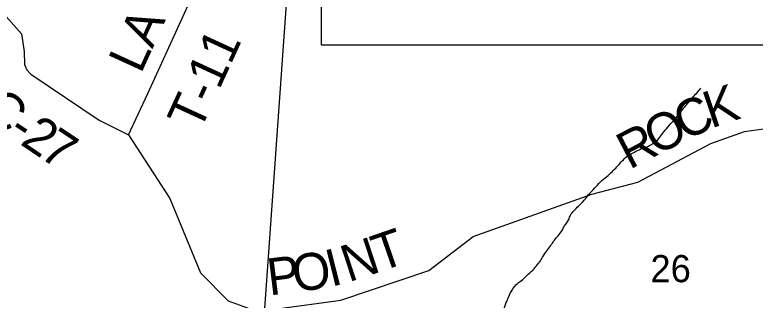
# Model space of a CAD drawing. Extents: x -15 to 405, y -40 to 87.
# Drawn here: x 4.721 to 5.862, y 16.197 to 16.636 of the extents above; entities that cross this region are included whole.
import ezdxf

# ---------------------------------------------------------------- set-up
doc = ezdxf.new("R2010")
doc.units = 0
for name, color, linetype in [('GM_P_State_Location', 7, 'Continuous'), ('GM_X_Adjacent_County', 7, 'Continuous'), ('GM_X_Adjacent_County_Text', 7, 'Continuous'), ('GM_X_Airport_Location_Class_2', 7, 'Continuous'), ('GM_X_County_Road', 7, 'Continuous'), ('GM_X_Minor_Lake', 7, 'Continuous'), ('GM_X_Minor_River', 7, 'Continuous'), ('GM_X_Township_Text', 7, 'Continuous')]:
    doc.layers.add(name, color=color, linetype=linetype)

msp = doc.modelspace()

# ---------------------------------------------------------------- linework, layer by layer
at = {"layer": 'GM_P_State_Location'}
msp.add_lwpolyline([(4.8957, 16.4512), (4.9256, 16.515), (5.0014, 16.6806), (5.0439, 16.7243), (5.0716, 16.7612), (5.1213, 16.8193), (5.1391, 16.857), (5.2051, 17.0363), (5.2096, 17.0458), (5.2127, 17.0492), (5.2229, 17.0503), (5.2883, 17.0363), (5.3019, 17.0382), (5.3076, 17.042), (5.3107, 17.0489), (5.3148, 17.1294), (5.2798, 17.2585), (5.2535, 17.3523), (5.2584, 17.4169)], dxfattribs=at)
at = {"layer": 'GM_X_Adjacent_County'}
msp.add_lwpolyline([(5.1929, 16.5899), (6.4429, 16.5899), (6.4429, 16.8699), (5.1929, 16.8699)], close=True, dxfattribs=at)
at = {"layer": 'GM_X_Adjacent_County_Text'}
msp.add_spline([(5.4606, 16.0768), (5.4622, 16.0842), (5.4634, 16.0994), (5.4641, 16.1085), (5.4644, 16.1168), (5.465, 16.1248), (5.4656, 16.1312), (5.4666, 16.1388), (5.4677, 16.149), (5.4696, 16.1592), (5.474, 16.1796), (5.4779, 16.1913), (5.4807, 16.1976), (5.4836, 16.2051), (5.4889, 16.2141), (5.4952, 16.2218), (5.5018, 16.2269), (5.51, 16.2343), (5.5194, 16.2431), (5.5269, 16.2516), (5.5325, 16.2594), (5.5365, 16.2661), (5.5429, 16.2746), (5.5485, 16.2828), (5.5532, 16.2895), (5.5584, 16.2957), (5.5647, 16.3039), (5.5684, 16.311), (5.5748, 16.3207), (5.5777, 16.3278), (5.5828, 16.3344), (5.5899, 16.3414), (5.5989, 16.3506), (5.6056, 16.3592), (5.6147, 16.3691), (5.6238, 16.3787), (5.6335, 16.3871), (5.6417, 16.3944), (5.6492, 16.4022), (5.6559, 16.4095), (5.6626, 16.4162), (5.67, 16.4216), (5.6785, 16.4259), (5.685, 16.4291), (5.6919, 16.4311), (5.6996, 16.4347), (5.7062, 16.439), (5.714, 16.4456), (5.72, 16.4538), (5.7275, 16.463), (5.7374, 16.4741), (5.7437, 16.4811), (5.7485, 16.4878), (5.754, 16.4944), (5.7603, 16.5018), (5.7658, 16.5085), (5.7722, 16.5155), (5.7785, 16.5233)], degree=3, dxfattribs=at)
at = {"layer": 'GM_X_Airport_Location_Class_2'}
msp.add_lwpolyline([(5.6339, 16.776), (6.157, 16.7438), (6.1499, 16.6258), (6.1224, 16.2039), (6.0913, 15.7244), (5.0777, 15.7867), (5.1502, 16.8049)], close=True, dxfattribs=at)
at = {"layer": 'GM_X_Township_Text'}
for points in [[(4.3408, 16.9022), (4.3695, 16.8934), (4.4288, 16.869), (4.4804, 16.848), (4.5195, 16.8347), (4.5453, 16.8145), (4.6913, 16.6509), (4.7311, 16.6071), (4.7352, 16.5794), (4.7358, 16.5595), (4.7392, 16.5512), (4.7454, 16.5448), (4.8506, 16.474), (4.8957, 16.4512), (4.9598, 16.3534), (5.0071, 16.239), (5.0494, 16.1954), (5.0951, 16.1792), (5.1246, 16.1831)], [(5.1246, 16.1831), (5.125, 16.1832), (5.2235, 16.1964), (5.3589, 16.2425), (5.4273, 16.2948), (5.6105, 16.3601), (5.6816, 16.3786), (5.7938, 16.4377), (5.8462, 16.4562), (5.8752, 16.4603), (5.9013, 16.4526), (5.9662, 16.4183), (6.0759, 16.3676), (6.1765, 16.3002), (6.2197, 16.2356), (6.2337, 16.2006), (6.2591, 16.1903), (6.3806, 16.165), (6.4486, 16.1482), (6.5216, 16.1503), (6.5573, 16.1453)]]:
    msp.add_lwpolyline(points, dxfattribs=at)

# ---------------------------------------------------------------- texts
at = {"layer": 'GM_X_County_Road'}
msp.add_text('26', height=0.04186, rotation=0, dxfattribs=at).set_placement((5.7009, 16.2243))
at = {"layer": 'GM_X_Minor_Lake'}
for s, rotation, p in [('K', 18.7126, (5.7944, 16.4609)), ('C', 320.021, (4.6668, 16.4847)), ('C', 25.3187, (5.7538, 16.4416)), ('2', 325.9982, (4.7272, 16.4377)), ('O', 27.4774, (5.7099, 16.4187)), ('-', 326.1692, (4.7078, 16.4507)), ('R', 27.5513, (5.6686, 16.3972)), ('7', 326.3742, (4.7565, 16.4179)), ('T', 19.102, (5.2836, 16.2399)), ('N', 18.3342, (5.2353, 16.2239)), ('O', 8.2383, (5.1526, 16.2086)), ('I', 14.0819, (5.2083, 16.217)), ('P', 6.9685, (5.1132, 16.2038))]:
    msp.add_text(s, height=0.0568, rotation=rotation, dxfattribs=at).set_placement(p)
at = {"layer": 'GM_X_Minor_River'}
for s, height, rotation, p in [('A', 0.0568, 65.4621, (4.9327, 16.5828)), ('T-11', 0.05682, 65.3234, (5.0057, 16.4544)), ('L', 0.0568, 65.4621, (4.915, 16.5441))]:
    msp.add_text(s, height=height, rotation=rotation, dxfattribs=at).set_placement(p)

doc.saveas('drawing.dxf')
